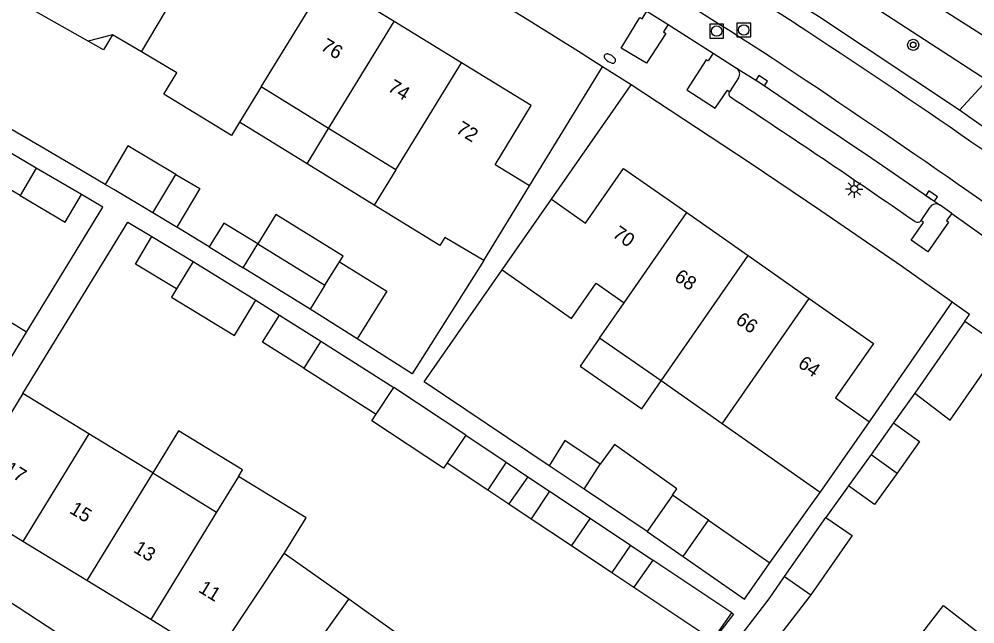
# Model space of a CAD drawing. Extents: x 128000 to 131008, y 398996 to 402500.
# Drawn here: x 128227.5 to 128296.3, y 400110.5 to 400154.1 of the extents above; entities that cross this region are included whole.
import ezdxf

# ---------------------------------------------------------------- set-up
doc = ezdxf.new("R2010")
doc.units = 0
for name, color, linetype in [('gg-afsc-erfafscheiding', 7, 'Continuous'), ('gg-anno-huisnummerreeks BGT', 7, 'Continuous'), ('gg-bbg-bijgebouw', 7, 'Continuous'), ('gg-bbg-gedigitaliseerde bebouwing', 7, 'Continuous'), ('gg-bbg-gedigitaliseerde bijgebouw', 7, 'Continuous'), ('gg-bbg-hoofdgebouw', 7, 'Continuous'), ('gg-bbg-luifel en loopbrug', 7, 'Continuous'), ('gg-bbg-tussenscheiding', 7, 'Continuous'), ('gg-knt-verharding', 7, 'Continuous'), ('gg-knt-verharding nz', 7, 'Continuous'), ('gt-grn-groengrens', 7, 'Continuous'), ('gt-grn-groengrens NZ', 7, 'Continuous'), ('gt-symb-boom', 7, 'Continuous'), ('gt-symb-brandkraan', 7, 'Continuous'), ('gt-symb-kolk', 7, 'Continuous'), ('gt-symb-lichtmast', 7, 'Continuous'), ('gt-symb-rioolschacht', 7, 'Continuous')]:
    doc.layers.add(name, color=color, linetype=linetype)

# ---------------------------------------------------------------- blocks, each defined once
blk = doc.blocks.new('gt0-LMAST')
at = {"layer": 'gt-symb-lichtmast'}
for p, q in [((-0.182, 0.173), (-0.447, 0.438)), ((-0.005, 0.246), (-0.005, 0.621)), ((0.172, 0.173), (0.437, 0.438)), ((-0.255, -0.004), (-0.63, -0.004)), ((-0.182, -0.181), (-0.447, -0.446)), ((-0.005, -0.254), (-0.005, -0.629)), ((0.437, -0.446), (0.172, -0.181)), ((0.245, -0.004), (0.62, -0.004))]:
    blk.add_line(p, q, dxfattribs=at)
blk.add_circle((-0.005, -0.004), 0.25, dxfattribs=at)
blk = doc.blocks.new('gt0-KOLK')
at = {"layer": 'gt-symb-kolk'}
blk.add_lwpolyline([(0, 0), (0.375, 0), (0.375, 0.4), (-0.375, 0.4), (-0.375, 0), (0, 0)], dxfattribs=at)
blk = doc.blocks.new('gt0-BR')
at = {"layer": 'gt-symb-brandkraan'}
for centre, radius, start, end in [((-0.244, 0), 0.206, 107.56694, 252.43307), ((0.599, -2.664), 3, 106.89205, 107.56694), ((0, -0.691), 0.938, 73.10799, 106.89205), ((-0.599, -2.664), 3, 72.43309, 73.10799), ((0.244, 0), 0.206, 287.56695, 72.43309), ((0.599, 2.664), 3, 252.43307, 253.10797), ((0, 0.691), 0.938, 253.10797, 286.89206), ((-0.599, 2.664), 3, 286.89206, 287.56695)]:
    blk.add_arc(centre, radius, start, end, dxfattribs=at)
blk = doc.blocks.new('gt0-BOOM')
at = {"layer": 'gt-symb-boom'}
for radius in [0.4, 0.2]:
    blk.add_circle((0, 0), radius, dxfattribs=at)
blk = doc.blocks.new('gt0-RS')
at = {"layer": 'gt-symb-rioolschacht'}
blk.add_lwpolyline([(-0.5, -0.5), (0.5, -0.5), (0.5, 0.5), (-0.5, 0.5)], close=True, dxfattribs=at)
blk.add_circle((0, 0), 0.375, dxfattribs=at)

msp = doc.modelspace()

# ---------------------------------------------------------------- linework, layer by layer
at = {"layer": 'gg-afsc-erfafscheiding'}
for p, q in [((128241.162, 400137.648), (128238.843, 400139.055)), ((128244.533, 400133.808), (128246.237, 400132.728)), ((128292, 400127.1), (128290.464, 400124.96)), ((128287.208, 400120.424), (128285.583, 400118.159))]:
    msp.add_line(p, q, dxfattribs=at)
for points in [[(128233.676, 400142.144), (128231.452, 400143.459), (128224.162, 400147.704)], [(128228.019, 400131.51), (128233.516, 400140.496), (128231.973, 400141.408)], [(128227.744, 400127.075), (128235.301, 400139.428), (128237.027, 400138.392)], [(128260.946, 400136.666), (128255.79, 400128.5), (128251.827, 400131.011)], [(128265.65, 400121.875), (128256.65, 400127.92), (128262.28, 400136)], [(128281.544, 400114.875), (128284.586, 400119.165), (128285.164, 400119.952)], [(128278.817, 400111.274), (128278.935, 400111.195), (128269.629, 400099.156), (128268.94, 400099.646)]]:
    msp.add_lwpolyline(points, dxfattribs=at)
at = {"layer": 'gg-bbg-bijgebouw'}
for q in [(128292, 400127.1), (128298.22, 400130.451)]:
    msp.add_line((128295.59, 400132.29), q, dxfattribs=at)
msp.add_lwpolyline([(128292, 400127.1), (128294.54, 400125.171), (128298.22, 400130.451)], dxfattribs=at)
at = {"layer": 'gg-bbg-gedigitaliseerde bebouwing'}
for p, q in [((128234.196, 400152.925), (128232.447, 400152.453)), ((128236.302, 400151.684), (128234.196, 400152.925)), ((128238.847, 400150.184), (128236.302, 400151.684)), ((128244.908, 400149.164), (128243.359, 400146.636)), ((128249.773, 400146.175), (128244.908, 400149.164)), ((128243.359, 400146.636), (128242.768, 400145.672)), ((128254.621, 400143.196), (128249.773, 400146.175)), ((128254.621, 400143.196), (128253.059, 400140.648)), ((128260.946, 400136.666), (128258.14, 400138.33)), ((128269.291, 400131.066), (128271.06, 400133.601)), ((128273.711, 400127.981), (128269.291, 400131.066)), ((128278.125, 400124.887), (128273.711, 400127.981)), ((128227.744, 400127.075), (128223.004, 400119.333)), ((128232.497, 400124.169), (128227.744, 400127.075)), ((128285.164, 400119.952), (128288.73, 400125.041)), ((128285.164, 400119.952), (128278.125, 400124.887)), ((128237.101, 400121.354), (128232.497, 400124.169)), ((128237.101, 400121.354), (128241.708, 400118.537)), ((128243.277, 400121.095), (128241.708, 400118.537)), ((128251.221, 400112.256), (128246.58, 400115.559)), ((128255.618, 400109.127), (128251.221, 400112.256))]:
    msp.add_line(p, q, dxfattribs=at)
for points in [[(128232.447, 400152.453), (128228.145, 400154.877), (128228.54, 400155.548)], [(128242.768, 400145.672), (128237.908, 400148.651), (128238.847, 400150.184)], [(128258.14, 400138.33), (128257.774, 400137.737), (128253.059, 400140.648)], [(128262.28, 400136), (128267.262, 400132.482), (128269.032, 400135.017), (128271.06, 400133.601)], [(128246.58, 400115.559), (128248.145, 400118.119), (128243.277, 400121.095)], [(128293.191, 400105.64), (128290.745, 400107.535), (128294.047, 400111.796), (128296.493, 400109.9)]]:
    msp.add_lwpolyline(points, dxfattribs=at)
at = {"layer": 'gg-bbg-gedigitaliseerde bijgebouw'}
for p, q in [((128228.712, 400143.322), (128223.908, 400146.144)), ((128227.546, 400141.34), (128222.742, 400144.162)), ((128231.973, 400141.408), (128228.712, 400143.322)), ((128237.123, 400140.085), (128238.772, 400142.866)), ((128237.027, 400138.392), (128240.017, 400136.581)), ((128241.162, 400137.648), (128243.619, 400136.137)), ((128244.67, 400137.853), (128249.509, 400134.879)), ((128240.017, 400136.581), (128244.533, 400133.808)), ((128248.448, 400133.151), (128243.619, 400136.137)), ((128249.509, 400134.879), (128248.448, 400133.151)), ((128246.237, 400132.728), (128249.205, 400130.852)), ((128249.205, 400130.852), (128254.471, 400127.521)), ((128247.988, 400128.901), (128253.204, 400125.601)), ((128259.647, 400124.067), (128254.471, 400127.521)), ((128290.464, 400124.96), (128288.836, 400122.692)), ((128259.647, 400124.067), (128262.558, 400122.124)), ((128288.836, 400122.692), (128287.208, 400120.424)), ((128258.313, 400122.093), (128261.235, 400120.143)), ((128262.558, 400122.124), (128261.235, 400120.143)), ((128268.166, 400120.186), (128265.65, 400121.875)), ((128272.72, 400117.146), (128268.166, 400120.186)), ((128265.69, 400120.035), (128264.367, 400118.053)), ((128265.69, 400120.035), (128268.601, 400118.092)), ((128277.123, 400117.962), (128274.546, 400119.761)), ((128264.367, 400118.053), (128267.256, 400116.125)), ((128268.601, 400118.092), (128271.512, 400116.149)), ((128282.616, 400113.896), (128285.583, 400118.159)), ((128275.297, 400115.347), (128277.123, 400117.962)), ((128272.72, 400117.146), (128275.297, 400115.347)), ((128267.256, 400116.125), (128270.167, 400114.182)), ((128271.512, 400116.149), (128270.167, 400114.182)), ((128273.11, 400115.082), (128271.762, 400113.118)), ((128278.817, 400111.274), (128273.11, 400115.082)), ((128284.509, 400112.577), (128281.078, 400108.151))]:
    msp.add_line(p, q, dxfattribs=at)
for points in [[(128238.772, 400142.866), (128240.497, 400141.843), (128238.843, 400139.055)], [(128227.546, 400141.34), (128230.807, 400139.426), (128231.973, 400141.408)], [(128238.843, 400139.055), (128238.735, 400139.12), (128237.123, 400140.085)], [(128244.67, 400137.853), (128242.214, 400139.362), (128241.162, 400137.648)], [(128238.824, 400134.615), (128235.861, 400136.409), (128237.027, 400138.392)], [(128238.824, 400134.615), (128238.461, 400134.016), (128242.992, 400131.267), (128244.533, 400133.808)], [(128247.988, 400128.901), (128245.019, 400130.776), (128246.237, 400132.728)], [(128258.313, 400122.093), (128258.037, 400121.711), (128252.882, 400125.112), (128253.204, 400125.601)], [(128290.464, 400124.96), (128292.338, 400123.615), (128290.71, 400121.347)], [(128269.339, 400121.98), (128266.785, 400123.694), (128265.65, 400121.875)], [(128274.546, 400119.761), (128274.861, 400120.205), (128270.349, 400123.404), (128269.339, 400121.98)], [(128290.71, 400121.347), (128289.082, 400119.079), (128287.208, 400120.424)], [(128285.583, 400118.159), (128287.477, 400116.841), (128284.509, 400112.577)], [(128279.349, 400109.484), (128281.501, 400112.294), (128282.616, 400113.896)], [(128271.762, 400113.118), (128277.449, 400109.323), (128278.817, 400111.274)]]:
    msp.add_lwpolyline(points, dxfattribs=at)
at = {"layer": 'gg-bbg-hoofdgebouw'}
for p, q in [((128254.494, 400153.874), (128249.634, 400156.853)), ((128259.353, 400150.896), (128254.494, 400153.874)), ((128260.946, 400136.666), (128264.238, 400142.037)), ((128262.28, 400136), (128265.82, 400141.08)), ((128275.563, 400140.115), (128279.984, 400137.015)), ((128279.984, 400137.015), (128284.39, 400133.927)), ((128227.745, 400116.429), (128223.004, 400119.333)), ((128232.346, 400113.612), (128227.745, 400116.429)), ((128236.956, 400110.788), (128232.346, 400113.612)), ((128241.537, 400107.983), (128236.956, 400110.788))]:
    msp.add_line(p, q, dxfattribs=at)
for points in [[(128264.238, 400142.037), (128261.757, 400143.558), (128264.37, 400147.821), (128259.353, 400150.896)], [(128265.82, 400141.08), (128268.28, 400139.36), (128271.02, 400143.3), (128275.563, 400140.115)], [(128284.39, 400133.927), (128289.02, 400130.681), (128286.27, 400126.761), (128288.73, 400125.041)]]:
    msp.add_lwpolyline(points, dxfattribs=at)
at = {"layer": 'gg-bbg-luifel en loopbrug'}
for p, q in [((128248.218, 400143.637), (128243.359, 400146.636)), ((128248.218, 400143.637), (128249.773, 400146.175)), ((128253.059, 400140.648), (128248.218, 400143.637)), ((128249.509, 400134.879), (128250.549, 400136.555)), ((128228.019, 400131.51), (128223.527, 400134.256)), ((128251.827, 400131.011), (128248.448, 400133.151)), ((128225.97, 400128.161), (128228.019, 400131.51)), ((128262.558, 400122.124), (128264.124, 400121.08)), ((128264.124, 400121.08), (128262.742, 400119.137)), ((128264.124, 400121.08), (128265.69, 400120.035)), ((128261.235, 400120.143), (128262.742, 400119.137)), ((128262.742, 400119.137), (128264.367, 400118.053)), ((128277.123, 400117.962), (128281.544, 400114.875)), ((128271.512, 400116.149), (128273.11, 400115.082)), ((128270.167, 400114.182), (128271.762, 400113.118))]:
    msp.add_line(p, q, dxfattribs=at)
for points in [[(128234.196, 400152.925), (128233.552, 400151.831), (128232.447, 400152.453)], [(128238.772, 400142.866), (128235.319, 400144.914), (128233.676, 400142.144)], [(128237.123, 400140.085), (128234.298, 400141.776), (128233.676, 400142.144)], [(128250.549, 400136.555), (128250.812, 400136.98), (128245.975, 400139.966), (128244.67, 400137.853)], [(128250.549, 400136.555), (128253.953, 400134.453), (128251.827, 400131.011)], [(128269.291, 400131.066), (128267.897, 400129.055), (128272.327, 400125.984), (128273.711, 400127.981)], [(128243.277, 400121.095), (128243.573, 400121.578), (128238.962, 400124.397), (128237.101, 400121.354)], [(128275.297, 400115.347), (128279.718, 400112.26), (128281.544, 400114.875)]]:
    msp.add_lwpolyline(points, dxfattribs=at)
at = {"layer": 'gg-bbg-tussenscheiding'}
for p, q in [((128236.302, 400151.684), (128239.553, 400157.196)), ((128244.908, 400149.164), (128249.634, 400156.853)), ((128249.773, 400146.175), (128254.494, 400153.874)), ((128254.621, 400143.196), (128259.353, 400150.896)), ((128228.712, 400143.322), (128227.546, 400141.34)), ((128271.06, 400133.601), (128275.563, 400140.115)), ((128243.619, 400136.137), (128244.67, 400137.853)), ((128273.711, 400127.981), (128279.984, 400137.015)), ((128240.017, 400136.581), (128238.824, 400134.615)), ((128278.125, 400124.887), (128284.39, 400133.927)), ((128249.205, 400130.852), (128247.988, 400128.901)), ((128253.204, 400125.601), (128254.471, 400127.521)), ((128232.497, 400124.169), (128227.745, 400116.429)), ((128259.647, 400124.067), (128258.313, 400122.093)), ((128288.836, 400122.692), (128290.71, 400121.347)), ((128268.166, 400120.186), (128269.339, 400121.98)), ((128237.101, 400121.354), (128232.346, 400113.612)), ((128274.546, 400119.761), (128272.72, 400117.146)), ((128241.708, 400118.537), (128236.956, 400110.788)), ((128268.601, 400118.092), (128267.256, 400116.125)), ((128241.537, 400107.983), (128246.58, 400115.559)), ((128282.616, 400113.896), (128284.509, 400112.577)), ((128245.935, 400104.852), (128251.221, 400112.256))]:
    msp.add_line(p, q, dxfattribs=at)
at = {"layer": 'gg-knt-verharding'}
for p, q in [((128272.696, 400154.625), (128274.227, 400153.664)), ((128274.227, 400153.664), (128277.459, 400151.604)), ((128277.459, 400151.604), (128279.156, 400150.506)), ((128264.238, 400142.037), (128269.498, 400150.62)), ((128271.554, 400149.317), (128269.498, 400150.62)), ((128279.303, 400149.832), (128278.641, 400148.818)), ((128265.82, 400141.08), (128271.554, 400149.317)), ((128292.439, 400139.532), (128293.107, 400140.514)), ((128294.644, 400140.057), (128293.804, 400140.654)), ((128294.644, 400140.057), (128302.336, 400134.589)), ((128288.73, 400125.041), (128294.689, 400133.655))]:
    msp.add_line(p, q, dxfattribs=at)
for points in [[(128274.227, 400153.664), (128273.893, 400153.134), (128274.052, 400153.025), (128272.664, 400150.873), (128270.852, 400151.968), (128272.192, 400154.158), (128272.353, 400154.077), (128272.696, 400154.625)], [(128277.459, 400151.604), (128277.1, 400151.047), (128276.956, 400151.127), (128275.562, 400148.96), (128277.619, 400147.641), (128278.489, 400148.922), (128278.641, 400148.818)], [(128279.156, 400150.506), (128280.851, 400149.45), (128284.892, 400146.715), (128288.884, 400144.044), (128293.804, 400140.654)], [(128294.689, 400133.655), (128291.032, 400136.243), (128285.232, 400140.232), (128280.049, 400143.71), (128271.554, 400149.317)], [(128294.644, 400140.057), (128294.278, 400139.543), (128294.416, 400139.431), (128292.919, 400137.284), (128291.72, 400138.132), (128292.626, 400139.398), (128292.439, 400139.532)], [(128295.59, 400132.29), (128295.927, 400132.779), (128294.689, 400133.655)], [(128220.859, 400115.82), (128225.992, 400112.59), (128230.188, 400109.869), (128234.349, 400107.097), (128238.513, 400104.255), (128242.634, 400101.35), (128248.864, 400096.788), (128255.003, 400092.105), (128260.481, 400087.825)]]:
    msp.add_lwpolyline(points, dxfattribs=at)
for centre, radius, start, end in [((127797.579, 399403.789), 883.439, 57.711402, 61.297714), ((127874.835, 399520.258), 753.785, 57.178103, 59.44557), ((128043.797, 399782.395), 452.928, 54.81822, 58.06884), ((127987.317, 399699.837), 541.912, 53.64569, 56.88085), ((128278.887, 400150.094), 0.492, 327.78838, 56.8188), ((128278.903, 400148.66), 0.306, 148.93954, 232.07427), ((127866.826, 399523.175), 748.721, 55.398331, 56.624471), ((128293.526, 400140.231), 0.506, 56.74983, 145.96487), ((128292.177, 400139.763), 0.349, 239.47818, 318.64129)]:
    msp.add_arc(centre, radius, start, end, dxfattribs=at)
at = {"layer": 'gg-knt-verharding nz'}
for centre, radius, start, end in [((127768.781, 399351.311), 950.262, 57.325322, 59.122087), ((127872.765, 399535.092), 739.518, 54.071889, 56.419646)]:
    msp.add_arc(centre, radius, start, end, dxfattribs=at)
at = {"layer": 'gt-grn-groengrens'}
for points in [[(128214.185, 400205.417), (128212.932, 400202.61), (128232.688, 400191.941), (128253.745, 400179.852), (128276.901, 400165.612), (128298.637, 400151.792), (128300.247, 400154.323)], [(128210.572, 400197.416), (128211.865, 400199.973), (128219.975, 400195.87), (128239.413, 400185.282), (128265.562, 400169.825), (128274.22, 400164.582), (128297.209, 400149.652), (128295.208, 400147.489)], [(128295.208, 400147.489), (128285.052, 400154.232), (128270.46, 400163.402), (128246.698, 400177.712), (128230.36, 400186.963), (128210.572, 400197.416)]]:
    msp.add_lwpolyline(points, dxfattribs=at)
at = {"layer": 'gt-grn-groengrens NZ'}
msp.add_lwpolyline([(128300.247, 400154.323), (128320.664, 400139.396), (128315.714, 400133.02), (128295.208, 400147.489)], dxfattribs=at)

# ---------------------------------------------------------------- block references
at = {"layer": 'gt-symb-boom'}
msp.add_blockref('gt0-BOOM', (128291.874, 400152.195), dxfattribs=at)
at = {"layer": 'gt-symb-brandkraan', "rotation": -32.62468044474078}
msp.add_blockref('gt0-BR', (128270.029, 400151.213), dxfattribs=at)
at = {"layer": 'gt-symb-kolk'}
for p, rotation in [((128280.851, 400149.45), -34.097445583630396), ((128293.093, 400141.139), -34.289907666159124)]:
    msp.add_blockref('gt0-KOLK', p, dxfattribs=dict(at, rotation=rotation))
at = {"layer": 'gt-symb-lichtmast'}
msp.add_blockref('gt0-LMAST', (128287.629, 400141.812), dxfattribs=at)
at = {"layer": 'gt-symb-rioolschacht'}
for p in [(128277.718, 400153.189), (128279.671, 400153.267)]:
    msp.add_blockref('gt0-RS', p, dxfattribs=at)

# ---------------------------------------------------------------- texts
at = {"layer": 'gg-anno-huisnummerreeks BGT'}
for s, rotation, p in [('76', 328.5, (128249.128, 400151.886)), ('74', 328.5, (128253.957, 400148.926)), ('72', 328.5, (128258.867, 400145.917)), ('70', 325, (128270.146, 400138.417)), ('68', 325, (128274.598, 400135.296)), ('66', 325, (128279.012, 400132.202)), ('64', 325, (128283.5, 400129.056)), ('17', 328.5, (128226.336, 400121.398)), ('15', 328.5, (128231.041, 400118.516)), ('13', 328.5, (128235.647, 400115.695)), ('11', 328.5, (128240.332, 400112.826))]:
    msp.add_text(s, height=1, rotation=rotation, dxfattribs=at).set_placement(p)

doc.saveas('drawing.dxf')
